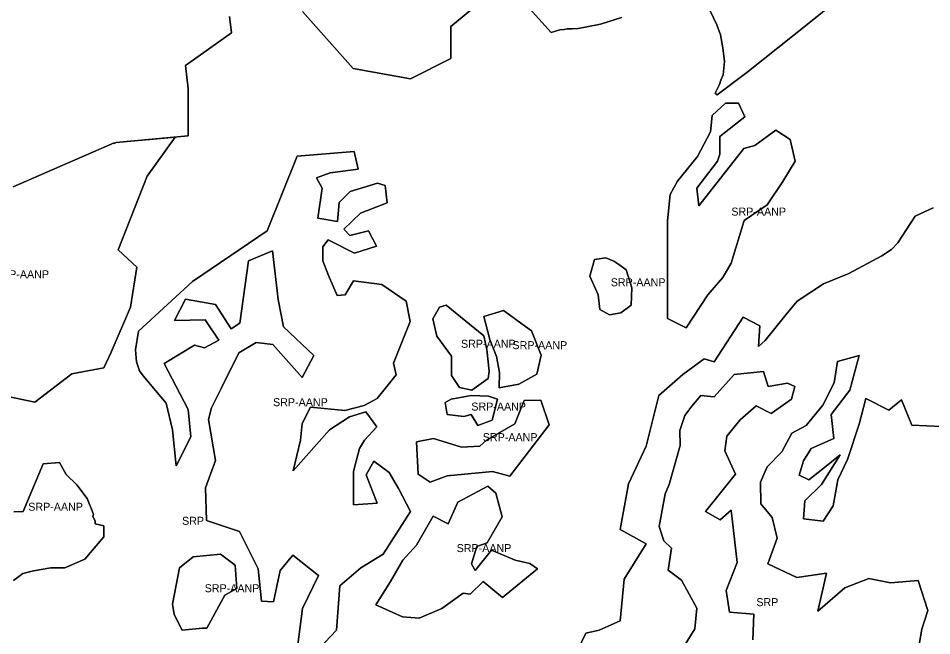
# Model space of a CAD drawing. Extents: x 598968 to 613553, y 4409678 to 4430833.
# Drawn here: x 604757 to 606127, y 4426897 to 4427822 of the extents above; entities that cross this region are included whole.
import ezdxf

# ---------------------------------------------------------------- set-up
doc = ezdxf.new("R2010")
doc.units = 0
for name, color, linetype in [('1', 7, 'Continuous'), ('Sòl Rústic Protegit', 7, 'Continuous'), ('Sòl Rústic Protegit - Alt Nivell de Protecció', 7, 'Continuous')]:
    doc.layers.add(name, color=color, linetype=linetype)

msp = doc.modelspace()

# ---------------------------------------------------------------- linework, layer by layer
at = {"layer": '1'}
for points in [[(605496.2801, 4427868.2102), (605556.2101, 4427801.2602), (605569.1801, 4427804.8302), (605575.7201, 4427805.7302), (605580.5301, 4427806.6002), (605587.6201, 4427806.3702), (605596.6401, 4427806.8702), (605609.8801, 4427809.6202), (605630.4101, 4427813.4202), (605661.6901, 4427823.6302)], [(605794.9401, 4427833.7102), (605804.6201, 4427812.4402), (605810.4101, 4427797.4602), (605813.9001, 4427778.2802), (605816.4101, 4427757.4702), (605814.3601, 4427737.7602), (605810.7901, 4427729.8202), (605808.6901, 4427723.3002), (605802.3081, 4427709.9562), (605805.1901, 4427707.7302), (605849.5801, 4427741.2202), (605942.8201, 4427814.8602), (605986.1701, 4427850.4902)]]:
    msp.add_lwpolyline(points, dxfattribs=at)
at = {"layer": 'Sòl Rústic Protegit'}
for points in [[(605661.6901, 4427823.6302), (605630.4101, 4427813.4202), (605609.8801, 4427809.6202), (605596.6401, 4427806.8702), (605587.6201, 4427806.3702), (605580.5301, 4427806.6002), (605575.7201, 4427805.7302), (605569.1801, 4427804.8302), (605556.2101, 4427801.2602), (605496.2801, 4427868.2102)], [(605986.1701, 4427850.4902), (605942.8201, 4427814.8602), (605849.5801, 4427741.2202), (605805.1901, 4427707.7302), (605802.3081, 4427709.9562), (605808.6901, 4427723.3002), (605810.7901, 4427729.8202), (605814.3601, 4427737.7602), (605816.4101, 4427757.4702), (605813.9001, 4427778.2802), (605810.4101, 4427797.4602), (605804.6201, 4427812.4402), (605794.9401, 4427833.7102)], [(605445.9123, 4427843.1093), (605405.9911, 4427809.8413), (605405.9911, 4427762.0692), (605405.9911, 4427762.0133), (605345.3661, 4427731.5133), (605259.5535, 4427747.0133), (605183.8035, 4427832.5133)], [(605074.1529, 4427824.9951), (605077.1915, 4427800.6858), (605077.1979, 4427800.6345), (605008.3007, 4427751.422), (605008.2949, 4427751.4179), (605012.1785, 4427716.5133), (605012.1785, 4427646.0692), (605012.1785, 4427646.0133), (604904.1161, 4427636.0133), (604901.0545, 4427634.5139), (604901.0551, 4427634.5102), (604904.1177, 4427636.0102), (604992.7363, 4427644.2108), (604992.7031, 4427644.1288), (604950.4773, 4427585.6626), (604907.1689, 4427475.2262), (604935.3195, 4427449.2412), (604925.5751, 4427389.6922), (604896.6727, 4427322.1002), (604885.5541, 4427298.5542), (604837.8081, 4427289.3974), (604782.2137, 4427246.8842), (604724.6573, 4427259.3112)], [(605174.3481, 4426868.5), (605183.6177, 4426938.0098), (605207.5617, 4426987.3024), (605169.2383, 4427017.961), (605150.0767, 4426994.967), (605139.8571, 4426947.7016), (605121.9729, 4426948.979), (605116.8631, 4426997.5218), (605088.9927, 4427053.5098), (605039.4301, 4427070.0098), (605038.3051, 4427118.5098), (605052.9909, 4427159.7572), (605042.7713, 4427221.0746), (605047.1177, 4427238.5098), (605061.5295, 4427267.5534), (605088.1853, 4427320.8648), (605114.0569, 4427336.5446), (605139.1447, 4427333.4086), (605183.0481, 4427284.0172), (605200.2959, 4427316.9448), (605154.8245, 4427360.0644), (605146.9845, 4427400.8318), (605138.5797, 4427474.0084), (605102.8113, 4427458.6792), (605089.7531, 4427365.5522), (605076.4255, 4427356.9284), (605052.9909, 4427393.5294), (605008.2181, 4427401.6158), (604991.6735, 4427369.258), (605037.6615, 4427370.5356), (605058.1007, 4427339.8768), (605036.3843, 4427328.3798), (605021.5459, 4427332.6246), (604976.0745, 4427305.185), (605012.1381, 4427236.1938), (605016.0581, 4427195.4262), (604994.1063, 4427151.5228), (604988.6183, 4427205.6182), (604979.2105, 4427245.6016), (604944.7149, 4427286.3692), (604939.2269, 4427294.2092), (604934.5231, 4427307.537), (604933.3051, 4427325.5098), (604937.7427, 4427353.5098), (605018.7427, 4427428.0098), (605130.6801, 4427504.0098), (605175.4301, 4427616.0098), (605260.9927, 4427622.58), (605260.9983, 4427622.5608), (605267.0947, 4427596.1374), (605224.8881, 4427590.5436), (605204.5475, 4427583.4244), (605213.1923, 4427567.6606), (605206.5817, 4427522.9114), (605236.0753, 4427517.8262), (605238.6179, 4427546.303), (605254.8903, 4427562.5754), (605296.0799, 4427575.2882), (605307.2673, 4427571.7286), (605310.3183, 4427545.7944), (605270.6543, 4427530.5392), (605245.7371, 4427506.1304), (605254.3819, 4427496.9772), (605282.3501, 4427504.0964), (605294.5545, 4427480.7048), (605261.5011, 4427470.5346), (605222.2427, 4427490.5098), (605213.8443, 4427479.7454), (605213.8443, 4427458.9206), (605222.4191, 4427436.871), (605235.6177, 4427407.0098), (605247.7427, 4427408.0098), (605260.0551, 4427429.0098), (605302.3677, 4427423.5098), (605338.7427, 4427398.5098), (605345.1801, 4427368.0098), (605319.7427, 4427305.5098), (605323.9301, 4427288.0098), (605295.3677, 4427252.5098), (605275.8051, 4427242.0098), (605247.1801, 4427234.5098), (605195.4695, 4427239.6482), (605183.1177, 4427215.0098), (605180.4927, 4427190.0098), (605169.7449, 4427144.0994), (605224.2427, 4427205.5098), (605253.8051, 4427225.0098), (605278.5551, 4427232.5098), (605295.0551, 4427210.0098), (605276.5435, 4427190.416), (605268.8789, 4427177.6414), (605263.7691, 4427158.4798), (605259.9367, 4427143.1504), (605259.9367, 4427093.3302), (605295.7053, 4427095.885), (605279.0985, 4427138.0408), (605290.5955, 4427158.4798), (605313.5895, 4427141.873), (605327.6413, 4427117.6016), (605345.5255, 4427083.1106), (605304.6473, 4427019.2384), (605271.0551, 4426999.0098), (605239.4977, 4426971.973), (605234.3879, 4426905.5458), (605190.9549, 4426859.558)], [(605595.1263, 4426873.8788), (605608.3587, 4426901.0786), (605628.2071, 4426905.4894), (605659.8177, 4426919.4568), (605665.6987, 4426981.9428), (605698.7795, 4427034.872), (605659.8177, 4427056.1908), (605672.3149, 4427124.5578), (605698.7795, 4427181.1626), (605717.8929, 4427256.881), (605753.9141, 4427288.4914), (605785.5247, 4427312.0156), (605800.9623, 4427307.6048), (605844.3349, 4427374.5016), (605869.3293, 4427361.2692), (605867.2647, 4427330.4672), (605877.3273, 4427339.4672), (605908.3897, 4427377.9672), (605925.2021, 4427398.4672), (605964.8897, 4427424.4672), (606002.8273, 4427439.9672), (606052.0771, 4427466.4672), (606066.5771, 4427475.9672), (606075.9521, 4427485.9672), (606101.8897, 4427525.9672), (606129.0771, 4427538.4672)], [(606142.0163, 4427210.8206), (606097.2193, 4427212.888), (606081.3681, 4427250.7932), (606062.7601, 4427234.942), (606028.3011, 4427252.8606), (606017.9633, 4427214.2664), (606000.7337, 4427161.1994), (605986.2609, 4427130.8752), (605979.3691, 4427091.5918), (605964.2069, 4427068.8488), (605934.5721, 4427072.2946), (605936.6397, 4427099.1728), (605961.4503, 4427123.9834), (605989.7067, 4427168.0912), (605963.5177, 4427147.4156), (605942.8423, 4427130.8752), (605928.3695, 4427137.767), (605934.5721, 4427159.1318), (605946.2883, 4427177.7398), (605980.0581, 4427192.9018), (605975.9231, 4427228.7392), (606004.1797, 4427265.266), (606017.9633, 4427316.9548), (605985.5717, 4427307.9954), (605980.7473, 4427276.293), (605963.5177, 4427242.523), (605938.7073, 4427212.1988), (605917.3425, 4427200.4828), (605902.1805, 4427172.9154), (605880.3271, 4427150.4672), (605869.9521, 4427127.4672), (605870.7021, 4427094.9672), (605887.7647, 4427074.4672), (605895.2065, 4427043.5312), (605881.3721, 4427004.7952), (605924.7197, 4426984.5048), (605968.9895, 4426990.9608), (605956.0775, 4426933.779), (605996.6583, 4426968.8258), (606032.6275, 4426982.6602), (606064.9077, 4426976.2042), (606106.4107, 4426979.8934), (606121.1673, 4426934.7012), (606111.9443, 4426907.0326), (606107.3329, 4426881.2084)], [(605858.7619, 4426891.0394), (605860.1403, 4426929.6336), (605823.6135, 4426932.3904), (605818.7893, 4426964.782), (605835.3297, 4427006.8222), (605826.3703, 4427085.3892), (605809.8299, 4427070.9162), (605787.7761, 4427083.3216), (605832.5729, 4427139.1454), (605816.7217, 4427174.2938), (605819.4785, 4427196.3476), (605839.4647, 4427220.469), (605863.5861, 4427241.8338), (605886.3293, 4427230.1176), (605916.6533, 4427251.4824), (605921.4775, 4427270.7794), (605910.4507, 4427275.6038), (605881.5049, 4427270.7794), (605874.6131, 4427292.8334), (605830.5053, 4427288.6982), (605800.8705, 4427254.9282), (605780.7647, 4427256.9672), (605767.0771, 4427240.9672), (605756.5147, 4427226.9672), (605749.3897, 4427204.4672), (605749.8897, 4427181.9672), (605733.2647, 4427123.9672), (605727.2021, 4427109.9672), (605718.0771, 4427060.9672), (605725.2441, 4427039.2828), (605737.0061, 4427028.2558), (605731.8603, 4426995.175), (605751.7087, 4426980.4724), (605774.4977, 4426938.57), (605771.5573, 4426907.6946), (605744.3575, 4426862.8518)], [(604750.7033, 4427082.9066), (604764.7659, 4427083.4066), (604794.5671, 4427154.744), (604819.4693, 4427156.9094), (604829.2137, 4427138.5034), (604845.4545, 4427123.3454), (604860.6123, 4427102.7738), (604868.1913, 4427084.3678), (604870.3567, 4427078.9542), (604869.2741, 4427075.7062), (604872.5221, 4427069.2098), (604872.5221, 4427064.879), (604885.5147, 4427061.631), (604885.5147, 4427045.3902), (604857.3643, 4427011.8262), (604827.0483, 4426998.8338), (604806.4769, 4426998.8338), (604780.4919, 4426994.503), (604764.3283, 4426990.4066), (604750.4533, 4426979.9066)]]:
    msp.add_lwpolyline(points, dxfattribs=at)
for points in [[(605774.9291, 4427567.8404), (605777.5611, 4427541.521), (605845.1141, 4427627.4976), (605861.7829, 4427631.884), (605893.3661, 4427654.6942), (605914.4215, 4427640.6572), (605922.3173, 4427608.1966), (605903.7545, 4427577.8762), (605880.2545, 4427542.8762), (605845.6295, 4427519.3762), (605826.0045, 4427455.3762), (605813.6921, 4427433.8762), (605791.2545, 4427407.8762), (605758.5045, 4427358.3762), (605730.7545, 4427372.3762), (605731.0045, 4427443.8762), (605730.6295, 4427518.8762), (605734.5729, 4427558.19), (605745.9779, 4427578.3682), (605775.8065, 4427615.2152), (605795.1073, 4427652.0622), (605797.7391, 4427676.6268), (605817.9173, 4427695.0504), (605837.2181, 4427695.0504), (605846.8685, 4427674.8722), (605809.1443, 4427645.0438), (605809.1443, 4427618.7244), (605805.6349, 4427608.1966)], [(605660.8129, 4427381.0418), (605643.6253, 4427378.0418), (605629.3753, 4427386.0418), (605626.9379, 4427408.0418), (605614.1879, 4427436.0418), (605621.2503, 4427461.0418), (605638.5003, 4427463.5418), (605650.0629, 4427458.5418), (605659.1879, 4427452.5418), (605668.9379, 4427445.5418), (605677.1879, 4427418.5418), (605676.5003, 4427392.5418)], [(605461.9607, 4427282.5038), (605437.4607, 4427265.0038), (605418.8357, 4427269.0038), (605406.8981, 4427287.0038), (605406.8981, 4427316.0038), (605385.1263, 4427346.264), (605378.7391, 4427371.813), (605388.9587, 4427389.6972), (605399.1781, 4427392.252), (605455.3981, 4427346.5038), (605459.7107, 4427326.0038), (605463.6481, 4427293.5038)], [(605507.8387, 4427274.0008), (605478.5261, 4427268.5008), (605478.6511, 4427291.5008), (605474.5473, 4427315.6054), (605464.3279, 4427341.1542), (605455.3857, 4427375.6452), (605484.7669, 4427384.5874), (605527.0887, 4427354.0008), (605541.3387, 4427317.5008), (605534.9637, 4427289.0008)], [(605553.1259, 4427213.319), (605494.3027, 4427136.0366), (605468.2231, 4427143.2594), (605400.5383, 4427136.7284), (605375.0081, 4427127.2288), (605357.1963, 4427139.1034), (605354.4963, 4427187.5904), (605379.8361, 4427192.833), (605421.7781, 4427179.7262), (605449.3025, 4427181.037), (605459.3511, 4427190.2116), (605502.0655, 4427214.5066), (605515.7211, 4427249.5364), (605540.6575, 4427250.13)], [(605475.9531, 4427251.814), (605468.0889, 4427219.9206), (605446.2441, 4427212.0564), (605436.1955, 4427228.6584), (605425.2731, 4427225.6002), (605400.6573, 4427228.6136), (605397.3119, 4427246.5712), (605406.4867, 4427251.814), (605436.1955, 4427257.0566), (605462.4093, 4427256.1828)], [(605482.7633, 4427075.3654), (605460.5599, 4427036.3066), (605444.7633, 4427030.8654), (605437.0759, 4427004.8654), (605442.3883, 4426994.8654), (605466.7171, 4427025.2236), (605502.4287, 4427010.4462), (605524.5947, 4427005.5206), (605535.6777, 4426997.5162), (605483.3415, 4426954.4158), (605454.4027, 4426978.4288), (605434.6995, 4426959.3416), (605424.6383, 4426960.8654), (605392.2149, 4426937.7914), (605358.3503, 4426923.6298), (605333.7215, 4426925.477), (605293.6997, 4426943.3328), (605315.2499, 4426978.4288), (605334.0759, 4427010.3654), (605354.6561, 4427032.6122), (605379.2849, 4427076.3284), (605402.0665, 4427064.6296), (605416.2281, 4427097.2628), (605461.1755, 4427121.2758), (605473.4899, 4427110.8086)], [(605033.8295, 4426908.3392), (605003.2045, 4426905.3392), (604991.1419, 4426928.8392), (604988.8919, 4426944.3392), (604999.3383, 4426998.7994), (605019.7773, 4427015.406), (605060.6555, 4427019.2384), (605082.3721, 4427002.6316), (605084.9269, 4426968.1406), (605067.0427, 4426957.9212), (605040.2045, 4426908.3392)]]:
    msp.add_lwpolyline(points, close=True, dxfattribs=at)
at = {"layer": 'Sòl Rústic Protegit - Alt Nivell de Protecció'}
for points in [[(605183.8035, 4427832.5133), (605259.5535, 4427747.0133), (605345.3661, 4427731.5133), (605405.9911, 4427762.0133), (605405.9911, 4427762.0692), (605405.9911, 4427809.8413), (605445.9123, 4427843.1093)], [(604749.6177, 4427570.0101), (604901.0541, 4427635.5097), (604901.0545, 4427634.5698), (604901.0545, 4427634.5139), (604904.1161, 4427636.0133), (605012.1785, 4427646.0133), (605012.1785, 4427646.0692), (605012.1785, 4427716.5133), (605008.2949, 4427751.4179), (605008.3007, 4427751.422), (605077.1979, 4427800.6345), (605077.1915, 4427800.6858), (605074.1529, 4427824.9951)], [(604724.6573, 4427259.3112), (604782.2137, 4427246.8842), (604837.8081, 4427289.3974), (604885.5541, 4427298.5542), (604896.6727, 4427322.1002), (604925.5751, 4427389.6922), (604935.3195, 4427449.2412), (604907.1689, 4427475.2262), (604950.4773, 4427585.6626), (604992.7031, 4427644.1288), (604992.7363, 4427644.2108), (604904.1177, 4427636.0102), (604901.0551, 4427634.5102), (604901.0545, 4427634.5139), (604901.0545, 4427634.5698), (604901.0541, 4427635.5097), (604749.6177, 4427570.0101)], [(605190.9549, 4426859.558), (605234.3879, 4426905.5458), (605239.4977, 4426971.973), (605271.0551, 4426999.0098), (605304.6473, 4427019.2384), (605345.5255, 4427083.1106), (605327.6413, 4427117.6016), (605313.5895, 4427141.873), (605290.5955, 4427158.4798), (605279.0985, 4427138.0408), (605295.7053, 4427095.885), (605259.9367, 4427093.3302), (605259.9367, 4427143.1504), (605263.7691, 4427158.4798), (605268.8789, 4427177.6414), (605276.5435, 4427190.416), (605295.0551, 4427210.0098), (605278.5551, 4427232.5098), (605253.8051, 4427225.0098), (605224.2427, 4427205.5098), (605169.7449, 4427144.0994), (605180.4927, 4427190.0098), (605183.1177, 4427215.0098), (605195.4695, 4427239.6482), (605247.1801, 4427234.5098), (605275.8051, 4427242.0098), (605295.3677, 4427252.5098), (605323.9301, 4427288.0098), (605319.7427, 4427305.5098), (605345.1801, 4427368.0098), (605338.7427, 4427398.5098), (605302.3677, 4427423.5098), (605260.0551, 4427429.0098), (605247.7427, 4427408.0098), (605235.6177, 4427407.0098), (605222.4191, 4427436.871), (605213.8443, 4427458.9206), (605213.8443, 4427479.7454), (605222.2427, 4427490.5098), (605261.5011, 4427470.5346), (605294.5545, 4427480.7048), (605282.3501, 4427504.0964), (605254.3819, 4427496.9772), (605245.7371, 4427506.1304), (605270.6543, 4427530.5392), (605310.3183, 4427545.7944), (605307.2673, 4427571.7286), (605296.0799, 4427575.2882), (605254.8903, 4427562.5754), (605238.6179, 4427546.303), (605236.0753, 4427517.8262), (605206.5817, 4427522.9114), (605213.1923, 4427567.6606), (605204.5475, 4427583.4244), (605224.8881, 4427590.5436), (605267.0947, 4427596.1374), (605260.9983, 4427622.5608), (605260.9927, 4427622.58), (605175.4301, 4427616.0098), (605130.6801, 4427504.0098), (605018.7427, 4427428.0098), (604937.7427, 4427353.5098), (604933.3051, 4427325.5098), (604934.5231, 4427307.537), (604939.2269, 4427294.2092), (604944.7149, 4427286.3692), (604979.2105, 4427245.6016), (604988.6183, 4427205.6182), (604994.1063, 4427151.5228), (605016.0581, 4427195.4262), (605012.1381, 4427236.1938), (604976.0745, 4427305.185), (605021.5459, 4427332.6246), (605036.3843, 4427328.3798), (605058.1007, 4427339.8768), (605037.6615, 4427370.5356), (604991.6735, 4427369.258), (605008.2181, 4427401.6158), (605052.9909, 4427393.5294), (605076.4255, 4427356.9284), (605089.7531, 4427365.5522), (605102.8113, 4427458.6792), (605138.5797, 4427474.0084), (605146.9845, 4427400.8318), (605154.8245, 4427360.0644), (605200.2959, 4427316.9448), (605183.0481, 4427284.0172), (605139.1447, 4427333.4086), (605114.0569, 4427336.5446), (605088.1853, 4427320.8648), (605061.5295, 4427267.5534), (605047.1177, 4427238.5098), (605042.7713, 4427221.0746), (605052.9909, 4427159.7572), (605038.3051, 4427118.5098), (605039.4301, 4427070.0098), (605088.9927, 4427053.5098), (605116.8631, 4426997.5218), (605121.9729, 4426948.979), (605139.8571, 4426947.7016), (605150.0767, 4426994.967), (605169.2383, 4427017.961), (605207.5617, 4426987.3024), (605183.6177, 4426938.0098), (605174.3481, 4426868.5)], [(606129.0771, 4427538.4672), (606101.8897, 4427525.9672), (606075.9521, 4427485.9672), (606066.5771, 4427475.9672), (606052.0771, 4427466.4672), (606002.8273, 4427439.9672), (605964.8897, 4427424.4672), (605925.2021, 4427398.4672), (605908.3897, 4427377.9672), (605877.3273, 4427339.4672), (605867.2647, 4427330.4672), (605869.3293, 4427361.2692), (605844.3349, 4427374.5016), (605800.9623, 4427307.6048), (605785.5247, 4427312.0156), (605753.9141, 4427288.4914), (605717.8929, 4427256.881), (605698.7795, 4427181.1626), (605672.3149, 4427124.5578), (605659.8177, 4427056.1908), (605698.7795, 4427034.872), (605665.6987, 4426981.9428), (605659.8177, 4426919.4568), (605628.2071, 4426905.4894), (605608.3587, 4426901.0786), (605595.1263, 4426873.8788)], [(606107.3329, 4426881.2084), (606111.9443, 4426907.0326), (606121.1673, 4426934.7012), (606106.4107, 4426979.8934), (606064.9077, 4426976.2042), (606032.6275, 4426982.6602), (605996.6583, 4426968.8258), (605956.0775, 4426933.779), (605968.9895, 4426990.9608), (605924.7197, 4426984.5048), (605881.3721, 4427004.7952), (605895.2065, 4427043.5312), (605887.7647, 4427074.4672), (605870.7021, 4427094.9672), (605869.9521, 4427127.4672), (605880.3271, 4427150.4672), (605902.1805, 4427172.9154), (605917.3425, 4427200.4828), (605938.7073, 4427212.1988), (605963.5177, 4427242.523), (605980.7473, 4427276.293), (605985.5717, 4427307.9954), (606017.9633, 4427316.9548), (606004.1797, 4427265.266), (605975.9231, 4427228.7392), (605980.0581, 4427192.9018), (605946.2883, 4427177.7398), (605934.5721, 4427159.1318), (605928.3695, 4427137.767), (605942.8423, 4427130.8752), (605963.5177, 4427147.4156), (605989.7067, 4427168.0912), (605961.4503, 4427123.9834), (605936.6397, 4427099.1728), (605934.5721, 4427072.2946), (605964.2069, 4427068.8488), (605979.3691, 4427091.5918), (605986.2609, 4427130.8752), (606000.7337, 4427161.1994), (606017.9633, 4427214.2664), (606028.3011, 4427252.8606), (606062.7601, 4427234.942), (606081.3681, 4427250.7932), (606097.2193, 4427212.888), (606142.0163, 4427210.8206)], [(605744.3575, 4426862.8518), (605771.5573, 4426907.6946), (605774.4977, 4426938.57), (605751.7087, 4426980.4724), (605731.8603, 4426995.175), (605737.0061, 4427028.2558), (605725.2441, 4427039.2828), (605718.0771, 4427060.9672), (605727.2021, 4427109.9672), (605733.2647, 4427123.9672), (605749.8897, 4427181.9672), (605749.3897, 4427204.4672), (605756.5147, 4427226.9672), (605767.0771, 4427240.9672), (605780.7647, 4427256.9672), (605800.8705, 4427254.9282), (605830.5053, 4427288.6982), (605874.6131, 4427292.8334), (605881.5049, 4427270.7794), (605910.4507, 4427275.6038), (605921.4775, 4427270.7794), (605916.6533, 4427251.4824), (605886.3293, 4427230.1176), (605863.5861, 4427241.8338), (605839.4647, 4427220.469), (605819.4785, 4427196.3476), (605816.7217, 4427174.2938), (605832.5729, 4427139.1454), (605787.7761, 4427083.3216), (605809.8299, 4427070.9162), (605826.3703, 4427085.3892), (605835.3297, 4427006.8222), (605818.7893, 4426964.782), (605823.6135, 4426932.3904), (605860.1403, 4426929.6336), (605858.7619, 4426891.0394)], [(604750.4533, 4426979.9066), (604764.3283, 4426990.4066), (604780.4919, 4426994.503), (604806.4769, 4426998.8338), (604827.0483, 4426998.8338), (604857.3643, 4427011.8262), (604885.5147, 4427045.3902), (604885.5147, 4427061.631), (604872.5221, 4427064.879), (604872.5221, 4427069.2098), (604869.2741, 4427075.7062), (604870.3567, 4427078.9542), (604868.1913, 4427084.3678), (604860.6123, 4427102.7738), (604845.4545, 4427123.3454), (604829.2137, 4427138.5034), (604819.4693, 4427156.9094), (604794.5671, 4427154.744), (604764.7659, 4427083.4066), (604750.7033, 4427082.9066)]]:
    msp.add_lwpolyline(points, dxfattribs=at)
for points in [[(605774.9291, 4427567.8404), (605805.6349, 4427608.1966), (605809.1443, 4427618.7244), (605809.1443, 4427645.0438), (605846.8685, 4427674.8722), (605837.2181, 4427695.0504), (605817.9173, 4427695.0504), (605797.7391, 4427676.6268), (605795.1073, 4427652.0622), (605775.8065, 4427615.2152), (605745.9779, 4427578.3682), (605734.5729, 4427558.19), (605730.6295, 4427518.8762), (605731.0045, 4427443.8762), (605730.7545, 4427372.3762), (605758.5045, 4427358.3762), (605791.2545, 4427407.8762), (605813.6921, 4427433.8762), (605826.0045, 4427455.3762), (605845.6295, 4427519.3762), (605880.2545, 4427542.8762), (605903.7545, 4427577.8762), (605922.3173, 4427608.1966), (605914.4215, 4427640.6572), (605893.3661, 4427654.6942), (605861.7829, 4427631.884), (605845.1141, 4427627.4976), (605777.5611, 4427541.521)], [(605660.8129, 4427381.0418), (605676.5003, 4427392.5418), (605677.1879, 4427418.5418), (605668.9379, 4427445.5418), (605659.1879, 4427452.5418), (605650.0629, 4427458.5418), (605638.5003, 4427463.5418), (605621.2503, 4427461.0418), (605614.1879, 4427436.0418), (605626.9379, 4427408.0418), (605629.3753, 4427386.0418), (605643.6253, 4427378.0418)], [(605461.9607, 4427282.5038), (605463.6481, 4427293.5038), (605459.7107, 4427326.0038), (605455.3981, 4427346.5038), (605399.1781, 4427392.252), (605388.9587, 4427389.6972), (605378.7391, 4427371.813), (605385.1263, 4427346.264), (605406.8981, 4427316.0038), (605406.8981, 4427287.0038), (605418.8357, 4427269.0038), (605437.4607, 4427265.0038)], [(605507.8387, 4427274.0008), (605534.9637, 4427289.0008), (605541.3387, 4427317.5008), (605527.0887, 4427354.0008), (605484.7669, 4427384.5874), (605455.3857, 4427375.6452), (605464.3279, 4427341.1542), (605474.5473, 4427315.6054), (605478.6511, 4427291.5008), (605478.5261, 4427268.5008)], [(605553.1259, 4427213.319), (605540.6575, 4427250.13), (605515.7211, 4427249.5364), (605502.0655, 4427214.5066), (605459.3511, 4427190.2116), (605449.3025, 4427181.037), (605421.7781, 4427179.7262), (605379.8361, 4427192.833), (605354.4963, 4427187.5904), (605357.1963, 4427139.1034), (605375.0081, 4427127.2288), (605400.5383, 4427136.7284), (605468.2231, 4427143.2594), (605494.3027, 4427136.0366)], [(605475.9531, 4427251.814), (605462.4093, 4427256.1828), (605436.1955, 4427257.0566), (605406.4867, 4427251.814), (605397.3119, 4427246.5712), (605400.6573, 4427228.6136), (605425.2731, 4427225.6002), (605436.1955, 4427228.6584), (605446.2441, 4427212.0564), (605468.0889, 4427219.9206)], [(605482.7633, 4427075.3654), (605473.4899, 4427110.8086), (605461.1755, 4427121.2758), (605416.2281, 4427097.2628), (605402.0665, 4427064.6296), (605379.2849, 4427076.3284), (605354.6561, 4427032.6122), (605334.0759, 4427010.3654), (605315.2499, 4426978.4288), (605293.6997, 4426943.3328), (605333.7215, 4426925.477), (605358.3503, 4426923.6298), (605392.2149, 4426937.7914), (605424.6383, 4426960.8654), (605434.6995, 4426959.3416), (605454.4027, 4426978.4288), (605483.3415, 4426954.4158), (605535.6777, 4426997.5162), (605524.5947, 4427005.5206), (605502.4287, 4427010.4462), (605466.7171, 4427025.2236), (605442.3883, 4426994.8654), (605437.0759, 4427004.8654), (605444.7633, 4427030.8654), (605460.5599, 4427036.3066)], [(605033.8295, 4426908.3392), (605040.2045, 4426908.3392), (605067.0427, 4426957.9212), (605084.9269, 4426968.1406), (605082.3721, 4427002.6316), (605060.6555, 4427019.2384), (605019.7773, 4427015.406), (604999.3383, 4426998.7994), (604988.8919, 4426944.3392), (604991.1419, 4426928.8392), (605003.2045, 4426905.3392)]]:
    msp.add_lwpolyline(points, close=True, dxfattribs=at)

# ---------------------------------------------------------------- texts
at = {"layer": 'Sòl Rústic Protegit'}
for p in [(605002.9923, 4427063.3378), (605863.9081, 4426941.4762)]:
    msp.add_text('SRP', height=12, dxfattribs=at).set_placement(p)
at = {"layer": 'Sòl Rústic Protegit - Alt Nivell de Protecció'}
for p in [(605826.4734, 4427526.7133), (604721.5207, 4427432.7935), (605645.6879, 4427420.7918), (605421.1936, 4427328.6279), (605498.3622, 4427326.5441), (605139.4153, 4427241.069), (605436.6325, 4427234.5565), (605453.8111, 4427188.6794), (604772.3715, 4427084.4066), (605414.6887, 4427022.4528), (605036.9094, 4426962.2888)]:
    msp.add_text('SRP-AANP', height=12, dxfattribs=at).set_placement(p)

doc.saveas('drawing.dxf')
